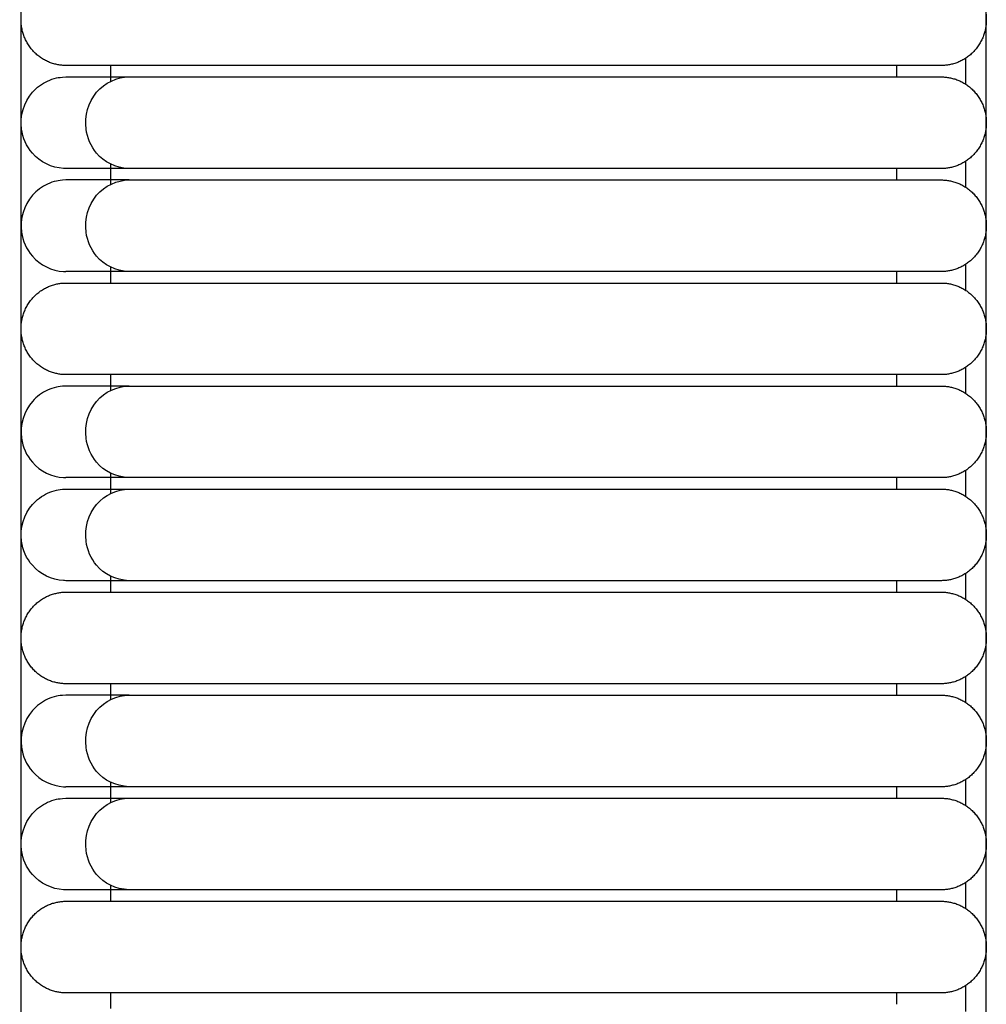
# Model space of a CAD drawing. Header units: millimetres. Extents: x -31695 to -19845, y -5614 to 7253.
# Tile 354 of 432: x -25814 to -25771, y 5187 to 5231. Entities that reach past the tile are written whole.
import ezdxf

# ---------------------------------------------------------------- set-up
doc = ezdxf.new("R2010")
doc.units = ezdxf.units.MM
doc.layers.add('2d', color=7, linetype='Continuous', true_color=0x000000)

msp = doc.modelspace()

# ---------------------------------------------------------------- linework, layer by layer
at = {"layer": '2d', "linetype": 'Continuous', "lineweight": -3}
for points, degree in [([(-25813.959, 4677.247), (-25813.959, 5052.785), (-25813.959, 5428.322)], 2), ([(-25771.146, 4697.546), (-25771.146, 5052.785), (-25771.146, 5408.023)], 2), ([(-25772.072, 5229.196), (-25772.072, 5228.817), (-25772.072, 5228.438), (-25772.072, 5228.059)], 3), ([(-25809.977, 5228.181), (-25809.977, 5228.531), (-25809.977, 5228.881)], 2), ([(-25780.107, 5228.881), (-25788.838, 5228.881), (-25797.57, 5228.881)], 2), ([(-25775.129, 5228.881), (-25775.129, 5228.628), (-25775.129, 5228.374)], 2), ([(-25797.57, 5228.374), (-25788.838, 5228.374), (-25780.107, 5228.374)], 2), ([(-25772.072, 5224.629), (-25772.072, 5224.25), (-25772.072, 5223.871), (-25772.072, 5223.492)], 3), ([(-25811.974, 5224.314), (-25812.009, 5224.315), (-25812.043, 5224.316), (-25812.077, 5224.317)], 3), ([(-25811.967, 5224.314), (-25811.967, 5224.314), (-25811.967, 5224.314), (-25811.967, 5224.314)], 3), ([(-25811.676, 5224.314), (-25811.864, 5224.314), (-25811.962, 5224.314), (-25811.967, 5224.314)], 3), ([(-25809.977, 5223.614), (-25809.977, 5224.06), (-25809.977, 5224.506)], 2), ([(-25797.57, 5224.314), (-25798.436, 5224.314), (-25799.306, 5224.314), (-25800.158, 5224.314)], 3), ([(-25780.107, 5224.314), (-25788.838, 5224.314), (-25797.57, 5224.314)], 2), ([(-25775.129, 5224.314), (-25775.129, 5224.06), (-25775.129, 5223.807)], 2), ([(-25797.57, 5223.807), (-25788.838, 5223.807), (-25780.107, 5223.807)], 2), ([(-25809.977, 5219.239), (-25809.977, 5219.589), (-25809.977, 5219.939)], 2), ([(-25772.072, 5220.062), (-25772.072, 5219.683), (-25772.072, 5219.304), (-25772.072, 5218.924)], 3), ([(-25812.077, 5219.75), (-25812.043, 5219.749), (-25812.009, 5219.748), (-25811.974, 5219.747)], 3), ([(-25811.676, 5219.747), (-25811.864, 5219.747), (-25811.962, 5219.747), (-25811.967, 5219.747)], 3), ([(-25780.107, 5219.747), (-25788.838, 5219.747), (-25797.57, 5219.747)], 2), ([(-25775.129, 5219.747), (-25775.129, 5219.493), (-25775.129, 5219.239)], 2), ([(-25797.57, 5219.239), (-25788.838, 5219.239), (-25780.107, 5219.239)], 2), ([(-25772.072, 5215.494), (-25772.072, 5215.115), (-25772.072, 5214.736), (-25772.072, 5214.357)], 3), ([(-25809.977, 5214.479), (-25809.977, 5214.829), (-25809.977, 5215.179)], 2), ([(-25780.107, 5215.179), (-25788.838, 5215.179), (-25797.57, 5215.179)], 2), ([(-25775.129, 5215.179), (-25775.129, 5214.926), (-25775.129, 5214.672)], 2), ([(-25797.57, 5214.672), (-25788.838, 5214.672), (-25780.107, 5214.672)], 2), ([(-25812.077, 5210.615), (-25812.043, 5210.614), (-25812.009, 5210.613), (-25811.974, 5210.612)], 3), ([(-25811.676, 5210.612), (-25811.864, 5210.612), (-25811.962, 5210.612), (-25811.967, 5210.612)], 3), ([(-25809.977, 5209.912), (-25809.977, 5210.358), (-25809.977, 5210.804)], 2), ([(-25780.107, 5210.612), (-25788.838, 5210.612), (-25797.57, 5210.612)], 2), ([(-25775.129, 5210.612), (-25775.129, 5210.358), (-25775.129, 5210.105)], 2), ([(-25772.072, 5210.927), (-25772.072, 5210.548), (-25772.072, 5210.169), (-25772.072, 5209.79)], 3), ([(-25797.57, 5210.105), (-25788.838, 5210.105), (-25780.107, 5210.105)], 2), ([(-25772.072, 5206.36), (-25772.072, 5205.981), (-25772.072, 5205.602), (-25772.072, 5205.222)], 3), ([(-25811.974, 5206.045), (-25812.009, 5206.046), (-25812.043, 5206.047), (-25812.077, 5206.048)], 3), ([(-25811.676, 5206.045), (-25811.864, 5206.045), (-25811.962, 5206.045), (-25811.967, 5206.045)], 3), ([(-25809.977, 5205.537), (-25809.977, 5205.887), (-25809.977, 5206.237)], 2), ([(-25797.57, 5206.045), (-25798.436, 5206.045), (-25799.306, 5206.045), (-25800.158, 5206.045)], 3), ([(-25780.107, 5206.045), (-25788.838, 5206.045), (-25797.57, 5206.045)], 2), ([(-25775.129, 5206.045), (-25775.129, 5205.791), (-25775.129, 5205.537)], 2), ([(-25797.57, 5205.537), (-25788.838, 5205.537), (-25780.107, 5205.537)], 2), ([(-25809.977, 5200.777), (-25809.977, 5201.127), (-25809.977, 5201.477)], 2), ([(-25780.107, 5201.477), (-25788.838, 5201.477), (-25797.57, 5201.477)], 2), ([(-25775.129, 5201.477), (-25775.129, 5201.224), (-25775.129, 5200.97)], 2), ([(-25772.072, 5201.792), (-25772.072, 5201.413), (-25772.072, 5201.034), (-25772.072, 5200.655)], 3), ([(-25797.57, 5200.97), (-25788.838, 5200.97), (-25780.107, 5200.97)], 2), ([(-25809.977, 5196.21), (-25809.977, 5196.656), (-25809.977, 5197.102)], 2), ([(-25772.072, 5197.225), (-25772.072, 5196.846), (-25772.072, 5196.467), (-25772.072, 5196.088)], 3), ([(-25812.077, 5196.913), (-25812.043, 5196.912), (-25812.009, 5196.911), (-25811.974, 5196.91)], 3), ([(-25811.676, 5196.91), (-25811.864, 5196.91), (-25811.962, 5196.91), (-25811.967, 5196.91)], 3), ([(-25797.57, 5196.91), (-25799.174, 5196.91), (-25800.791, 5196.91), (-25802.283, 5196.91)], 3), ([(-25780.107, 5196.91), (-25788.838, 5196.91), (-25797.57, 5196.91)], 2), ([(-25775.129, 5196.91), (-25775.129, 5196.656), (-25775.129, 5196.402)], 2), ([(-25797.57, 5196.402), (-25788.838, 5196.402), (-25780.107, 5196.402)], 2), ([(-25811.974, 5192.343), (-25812.009, 5192.344), (-25812.043, 5192.345), (-25812.077, 5192.346)], 3), ([(-25811.676, 5192.343), (-25811.864, 5192.343), (-25811.962, 5192.343), (-25811.967, 5192.343)], 3), ([(-25809.977, 5191.835), (-25809.977, 5192.185), (-25809.977, 5192.535)], 2), ([(-25797.57, 5192.343), (-25798.436, 5192.343), (-25799.306, 5192.343), (-25800.158, 5192.343)], 3), ([(-25780.107, 5192.343), (-25788.838, 5192.343), (-25797.57, 5192.343)], 2), ([(-25775.129, 5192.343), (-25775.129, 5192.089), (-25775.129, 5191.835)], 2), ([(-25772.072, 5192.657), (-25772.072, 5192.279), (-25772.072, 5191.9), (-25772.072, 5191.52)], 3), ([(-25797.57, 5191.835), (-25788.838, 5191.835), (-25780.107, 5191.835)], 2), ([(-25772.072, 5188.09), (-25772.072, 5187.711), (-25772.072, 5187.332), (-25772.072, 5186.953)], 3), ([(-25809.977, 5187.075), (-25809.977, 5187.425), (-25809.977, 5187.775)], 2), ([(-25780.107, 5187.775), (-25788.838, 5187.775), (-25797.57, 5187.775)], 2), ([(-25775.129, 5187.775), (-25775.129, 5187.522), (-25775.129, 5187.268)], 2)]:
    msp.add_open_spline(points, degree=degree, dxfattribs=at)
for points, weights in [([(-25773.137, 5232.941), (-25771.146, 5232.941), (-25771.146, 5230.911)], [1, 0.707106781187, 1]), ([(-25811.968, 5228.881), (-25813.959, 5228.881), (-25813.959, 5230.911)], [0.999999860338, 0.707106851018, 1]), ([(-25771.146, 5230.911), (-25771.146, 5228.881), (-25773.137, 5228.881)], [1, 0.707106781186, 1]), ([(-25809.161, 5228.881), (-25811.968, 5228.881), (-25811.968, 5228.881)], [0.919067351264, 0.951503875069, 1]), ([(-25773.137, 5228.374), (-25771.146, 5228.374), (-25771.146, 5226.344)], [0.999999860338, 0.707106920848, 0.999999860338]), ([(-25771.146, 5226.344), (-25771.146, 5224.314), (-25773.137, 5224.314)], [0.999999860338, 0.707106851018, 1]), ([(-25773.137, 5223.807), (-25771.146, 5223.807), (-25771.146, 5221.777)], [0.999999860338, 0.707106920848, 0.999999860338]), ([(-25771.146, 5221.777), (-25771.146, 5219.747), (-25773.137, 5219.747)], [0.999999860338, 0.707106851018, 1]), ([(-25813.959, 5217.209), (-25813.959, 5219.239), (-25811.968, 5219.239)], [1, 0.707106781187, 1]), ([(-25811.968, 5219.239), (-25811.968, 5219.239), (-25809.161, 5219.239)], [0.999999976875, 0.951503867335, 0.919067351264]), ([(-25773.137, 5219.239), (-25771.146, 5219.239), (-25771.146, 5217.209)], [0.999999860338, 0.707106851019, 1]), ([(-25811.968, 5215.179), (-25813.959, 5215.179), (-25813.959, 5217.209)], [0.999999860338, 0.707106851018, 1]), ([(-25771.146, 5217.209), (-25771.146, 5215.179), (-25773.137, 5215.179)], [1, 0.707106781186, 1]), ([(-25809.161, 5215.179), (-25811.968, 5215.179), (-25811.968, 5215.179)], [0.919067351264, 0.951503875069, 1]), ([(-25773.137, 5214.672), (-25771.146, 5214.672), (-25771.146, 5212.642)], [0.999999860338, 0.707106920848, 0.999999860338]), ([(-25771.146, 5212.642), (-25771.146, 5210.612), (-25773.137, 5210.612)], [0.999999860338, 0.707106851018, 1]), ([(-25773.137, 5210.105), (-25771.146, 5210.105), (-25771.146, 5208.075)], [0.999999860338, 0.707106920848, 0.999999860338]), ([(-25771.146, 5208.075), (-25771.146, 5206.045), (-25773.137, 5206.045)], [0.999999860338, 0.707106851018, 1]), ([(-25813.959, 5203.507), (-25813.959, 5205.537), (-25811.968, 5205.537)], [0.999999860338, 0.707106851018, 1]), ([(-25811.968, 5205.537), (-25811.968, 5205.537), (-25809.161, 5205.537)], [1, 0.951503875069, 0.919067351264]), ([(-25773.137, 5205.537), (-25771.146, 5205.537), (-25771.146, 5203.507)], [1, 0.707106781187, 1]), ([(-25811.968, 5201.477), (-25813.959, 5201.477), (-25813.959, 5203.507)], [0.999999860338, 0.707106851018, 1]), ([(-25771.146, 5203.507), (-25771.146, 5201.477), (-25773.137, 5201.477)], [1, 0.707106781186, 1]), ([(-25809.161, 5201.477), (-25811.968, 5201.477), (-25811.968, 5201.477)], [0.919067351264, 0.951503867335, 0.999999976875]), ([(-25773.137, 5200.97), (-25771.146, 5200.97), (-25771.146, 5198.94)], [1, 0.707106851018, 0.999999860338]), ([(-25773.137, 5196.402), (-25771.146, 5196.402), (-25771.146, 5194.373)], [0.999999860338, 0.707106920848, 0.999999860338]), ([(-25771.146, 5194.373), (-25771.146, 5192.343), (-25773.137, 5192.343)], [0.999999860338, 0.707106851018, 1]), ([(-25813.959, 5189.805), (-25813.959, 5191.835), (-25811.968, 5191.835)], [0.999999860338, 0.707106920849, 0.999999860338]), ([(-25811.968, 5191.835), (-25811.968, 5191.835), (-25809.161, 5191.835)], [1, 0.951503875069, 0.919067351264]), ([(-25773.137, 5191.835), (-25771.146, 5191.835), (-25771.146, 5189.805)], [1, 0.707106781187, 1]), ([(-25811.968, 5187.775), (-25813.959, 5187.775), (-25813.959, 5189.805)], [1, 0.707106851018, 0.999999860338]), ([(-25771.146, 5189.805), (-25771.146, 5187.775), (-25773.137, 5187.775)], [1, 0.707106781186, 1]), ([(-25809.161, 5187.775), (-25811.968, 5187.775), (-25811.968, 5187.775)], [0.919067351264, 0.951503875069, 1])]:
    msp.add_rational_spline(points, weights, degree=2, dxfattribs=at)
for points, weights, knots in [([(-25797.57, 5228.881), (-25802.519, 5228.881), (-25806.018, 5228.881), (-25808.359, 5228.881), (-25809.161, 5228.881)], [1, 0.853553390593, 0.853553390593, 0.853553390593, 0.919067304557], [20.699849, 20.699849, 20.699849, 21.693962, 21.693962, 22.358871, 22.358871, 22.358871]), ([(-25773.137, 5228.881), (-25773.137, 5228.881), (-25775.179, 5228.881), (-25777.22, 5228.881), (-25780.107, 5228.881)], [0.999999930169, 0.853553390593, 0.853553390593, 0.853553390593, 1], [17.786146, 17.786146, 17.786146, 18.366045, 18.366045, 18.945944, 18.945944, 18.945944]), ([(-25780.107, 5228.374), (-25777.22, 5228.374), (-25775.179, 5228.374), (-25773.137, 5228.374), (-25773.137, 5228.374)], [1, 0.853553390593, 0.853553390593, 0.853553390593, 1], [19.599796, 19.599796, 19.599796, 20.179695, 20.179695, 20.759594, 20.759594, 20.759594]), ([(-25773.137, 5224.314), (-25773.137, 5224.314), (-25775.179, 5224.314), (-25777.22, 5224.314), (-25780.107, 5224.314)], [1, 0.853553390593, 0.853553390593, 0.853553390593, 0.999999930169], [22.64455, 22.64455, 22.64455, 23.224449, 23.224449, 23.804348, 23.804348, 23.804348]), ([(-25780.107, 5223.807), (-25777.22, 5223.807), (-25775.179, 5223.807), (-25773.137, 5223.807), (-25773.137, 5223.807)], [1, 0.853553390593, 0.853553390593, 0.853553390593, 1], [3.998405, 3.998405, 3.998405, 4.578304, 4.578304, 5.158203, 5.158203, 5.158203]), ([(-25773.137, 5219.747), (-25773.137, 5219.747), (-25775.179, 5219.747), (-25777.22, 5219.747), (-25780.107, 5219.747)], [1, 0.853553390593, 0.853553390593, 0.853553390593, 1], [7.043159, 7.043159, 7.043159, 7.623058, 7.623058, 8.202957, 8.202957, 8.202957]), ([(-25809.161, 5219.239), (-25808.359, 5219.239), (-25806.018, 5219.239), (-25802.519, 5219.239), (-25797.57, 5219.239)], [0.919067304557, 0.853553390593, 0.853553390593, 0.853553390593, 1], [11.328464, 11.328464, 11.328464, 11.993374, 11.993374, 12.987487, 12.987487, 12.987487]), ([(-25780.107, 5219.239), (-25777.22, 5219.239), (-25775.179, 5219.239), (-25773.137, 5219.239), (-25773.137, 5219.239)], [1, 0.853553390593, 0.853553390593, 0.853553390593, 0.999999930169], [14.741392, 14.741392, 14.741392, 15.321291, 15.321291, 15.90119, 15.90119, 15.90119]), ([(-25797.57, 5215.179), (-25802.519, 5215.179), (-25806.018, 5215.179), (-25808.359, 5215.179), (-25809.161, 5215.179)], [1, 0.853553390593, 0.853553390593, 0.853553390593, 0.919067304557], [20.699849, 20.699849, 20.699849, 21.693962, 21.693962, 22.358871, 22.358871, 22.358871]), ([(-25773.137, 5215.179), (-25773.137, 5215.179), (-25775.179, 5215.179), (-25777.22, 5215.179), (-25780.107, 5215.179)], [1, 0.853553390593, 0.853553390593, 0.853553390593, 0.999999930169], [17.786146, 17.786146, 17.786146, 18.366045, 18.366045, 18.945944, 18.945944, 18.945944]), ([(-25780.107, 5214.672), (-25777.22, 5214.672), (-25775.179, 5214.672), (-25773.137, 5214.672), (-25773.137, 5214.672)], [1, 0.853553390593, 0.853553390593, 0.853553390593, 1], [3.998405, 3.998405, 3.998405, 4.578304, 4.578304, 5.158203, 5.158203, 5.158203]), ([(-25773.137, 5210.612), (-25773.137, 5210.612), (-25775.179, 5210.612), (-25777.22, 5210.612), (-25780.107, 5210.612)], [1, 0.853553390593, 0.853553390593, 0.853553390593, 0.999999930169], [7.043159, 7.043159, 7.043159, 7.623058, 7.623058, 8.202957, 8.202957, 8.202957]), ([(-25780.107, 5210.105), (-25777.22, 5210.105), (-25775.179, 5210.105), (-25773.137, 5210.105), (-25773.137, 5210.105)], [1, 0.853553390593, 0.853553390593, 0.853553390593, 1], [19.599792, 19.599792, 19.599792, 20.179691, 20.179691, 20.75959, 20.75959, 20.75959]), ([(-25773.137, 5206.045), (-25773.137, 5206.045), (-25775.179, 5206.045), (-25777.22, 5206.045), (-25780.107, 5206.045)], [1, 0.853553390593, 0.853553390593, 0.853553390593, 1], [22.644545, 22.644545, 22.644545, 23.224444, 23.224444, 23.804343, 23.804343, 23.804343]), ([(-25809.161, 5205.537), (-25808.359, 5205.537), (-25806.018, 5205.537), (-25802.519, 5205.537), (-25797.57, 5205.537)], [0.919067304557, 0.853553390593, 0.853553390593, 0.853553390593, 1], [11.328464, 11.328464, 11.328464, 11.993374, 11.993374, 12.987487, 12.987487, 12.987487]), ([(-25780.107, 5205.537), (-25777.22, 5205.537), (-25775.179, 5205.537), (-25773.137, 5205.537), (-25773.137, 5205.537)], [1, 0.853553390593, 0.853553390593, 0.853553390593, 1], [14.741392, 14.741392, 14.741392, 15.321291, 15.321291, 15.90119, 15.90119, 15.90119]), ([(-25797.57, 5201.477), (-25802.519, 5201.477), (-25806.018, 5201.477), (-25808.359, 5201.477), (-25809.161, 5201.477)], [1, 0.853553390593, 0.853553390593, 0.853553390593, 0.919067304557], [20.699849, 20.699849, 20.699849, 21.693962, 21.693962, 22.358871, 22.358871, 22.358871]), ([(-25773.137, 5201.477), (-25773.137, 5201.477), (-25775.179, 5201.477), (-25777.22, 5201.477), (-25780.107, 5201.477)], [0.999999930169, 0.853553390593, 0.853553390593, 0.853553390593, 1], [17.786146, 17.786146, 17.786146, 18.366045, 18.366045, 18.945944, 18.945944, 18.945944]), ([(-25780.107, 5200.97), (-25777.22, 5200.97), (-25775.179, 5200.97), (-25773.137, 5200.97), (-25773.137, 5200.97)], [1, 0.853553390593, 0.853553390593, 0.853553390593, 0.999999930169], [5.598928, 5.598928, 5.598928, 6.178827, 6.178827, 6.758726, 6.758726, 6.758726]), ([(-25771.146, 5198.94), (-25771.146, 5198.099), (-25771.729, 5197.505), (-25772.312, 5196.91), (-25773.137, 5196.91)], [0.999999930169, 0.853553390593, 0.853553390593, 0.853553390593, 1], [8.3295224, 8.3295224, 8.3295224, 8.4952078, 8.4952078, 8.6608932, 8.6608932, 8.6608932]), ([(-25773.137, 5196.91), (-25773.137, 5196.91), (-25775.179, 5196.91), (-25777.22, 5196.91), (-25780.107, 5196.91)], [1, 0.853553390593, 0.853553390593, 0.853553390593, 1], [8.660893, 8.660893, 8.660893, 9.240792, 9.240792, 9.820691, 9.820691, 9.820691]), ([(-25780.107, 5196.402), (-25777.22, 5196.402), (-25775.179, 5196.402), (-25773.137, 5196.402), (-25773.137, 5196.402)], [1, 0.853553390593, 0.853553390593, 0.853553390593, 1], [19.599792, 19.599792, 19.599792, 20.179691, 20.179691, 20.75959, 20.75959, 20.75959]), ([(-25773.137, 5192.343), (-25773.137, 5192.343), (-25775.179, 5192.343), (-25777.22, 5192.343), (-25780.107, 5192.343)], [1, 0.853553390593, 0.853553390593, 0.853553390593, 1], [22.644545, 22.644545, 22.644545, 23.224444, 23.224444, 23.804343, 23.804343, 23.804343]), ([(-25809.161, 5191.835), (-25808.359, 5191.835), (-25806.018, 5191.835), (-25802.519, 5191.835), (-25797.57, 5191.835)], [0.919067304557, 0.853553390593, 0.853553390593, 0.853553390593, 1], [11.328464, 11.328464, 11.328464, 11.993374, 11.993374, 12.987487, 12.987487, 12.987487]), ([(-25780.107, 5191.835), (-25777.22, 5191.835), (-25775.179, 5191.835), (-25773.137, 5191.835), (-25773.137, 5191.835)], [1, 0.853553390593, 0.853553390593, 0.853553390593, 1], [14.741392, 14.741392, 14.741392, 15.321291, 15.321291, 15.90119, 15.90119, 15.90119]), ([(-25797.57, 5187.775), (-25802.519, 5187.775), (-25806.018, 5187.775), (-25808.359, 5187.775), (-25809.161, 5187.775)], [1, 0.853553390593, 0.853553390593, 0.853553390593, 0.919067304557], [20.699849, 20.699849, 20.699849, 21.693962, 21.693962, 22.358871, 22.358871, 22.358871]), ([(-25773.137, 5187.775), (-25773.137, 5187.775), (-25775.179, 5187.775), (-25777.22, 5187.775), (-25780.107, 5187.775)], [1, 0.853553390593, 0.853553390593, 0.853553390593, 1], [17.786146, 17.786146, 17.786146, 18.366045, 18.366045, 18.945944, 18.945944, 18.945944])]:
    msp.add_rational_spline(points, weights, degree=2, knots=knots, dxfattribs=at)
for points, knots in [([(-25812.077, 5224.317), (-25812.601, 5224.346), (-25813.11, 5224.597), (-25813.458, 5224.997), (-25813.717, 5225.295), (-25813.887, 5225.672), (-25813.941, 5226.066), (-25814.019, 5226.645), (-25813.837, 5227.256), (-25813.456, 5227.693), (-25813.27, 5227.907), (-25813.038, 5228.077), (-25812.655, 5228.252), (-25812.521, 5228.297), (-25812.293, 5228.348), (-25812.201, 5228.362), (-25811.968, 5228.374)], [13.4543344, 13.4543344, 13.4543344, 13.4543344, 13.6706015, 13.6706015, 13.6706015, 13.8296988, 13.8296988, 13.8296988, 14.0672674, 14.0672674, 14.0672674, 14.1802135, 14.1802135, 14.2366639, 14.2366639, 14.274262, 14.274262, 14.274262, 14.274262]), ([(-25811.968, 5228.374), (-25811.954, 5228.374), (-25811.857, 5228.374), (-25811.669, 5228.374), (-25811.481, 5228.374), (-25811.204, 5228.374), (-25810.835, 5228.374), (-25810.402, 5228.374), (-25809.844, 5228.374), (-25809.161, 5228.374)], [14.274262, 14.274262, 14.274262, 14.274262, 14.962812, 14.962812, 14.962812, 15.661503, 15.661503, 15.661503, 16.489369, 16.489369, 16.489369, 16.489369]), ([(-25809.176, 5224.314), (-25809.775, 5224.346), (-25810.269, 5224.597), (-25810.607, 5224.997), (-25810.858, 5225.295), (-25811.023, 5225.672), (-25811.075, 5226.066), (-25811.151, 5226.645), (-25810.975, 5227.256), (-25810.605, 5227.693), (-25810.244, 5228.12), (-25809.705, 5228.374), (-25809.161, 5228.374)], [0.0014909, 0.0014909, 0.0014909, 0.0014909, 0.1660925, 0.1660925, 0.1660925, 0.287182, 0.287182, 0.287182, 0.4679963, 0.4679963, 0.4679963, 0.6442032, 0.6442032, 0.6442032, 0.6442032]), ([(-25809.161, 5228.374), (-25809.014, 5228.374), (-25808.823, 5228.374), (-25808.591, 5228.374), (-25807.988, 5228.374), (-25807.125, 5228.374), (-25806.134, 5228.374), (-25805.082, 5228.374), (-25803.775, 5228.374), (-25802.28, 5228.374), (-25800.789, 5228.374), (-25799.173, 5228.374), (-25797.57, 5228.374)], [16.489369, 16.489369, 16.489369, 16.489369, 16.643781, 16.643781, 16.643781, 17.027629, 17.027629, 17.027629, 17.430861, 17.430861, 17.430861, 17.845891, 17.845891, 17.845891, 17.845891]), ([(-25809.169, 5224.314), (-25809.851, 5224.314), (-25810.41, 5224.314), (-25810.843, 5224.314), (-25811.211, 5224.314), (-25811.489, 5224.314), (-25811.676, 5224.314)], [1.601269, 1.601269, 1.601269, 1.601269, 2.483847, 2.483847, 2.483847, 3.228714, 3.228714, 3.228714, 3.228714]), ([(-25797.57, 5224.314), (-25799.174, 5224.314), (-25800.791, 5224.314), (-25802.283, 5224.314), (-25803.779, 5224.314), (-25805.086, 5224.314), (-25806.139, 5224.314), (-25807.131, 5224.314), (-25807.994, 5224.314), (-25808.598, 5224.314), (-25808.83, 5224.314), (-25809.021, 5224.314), (-25809.169, 5224.314)], [0, 0, 0, 0, 0.489921, 0.489921, 0.489921, 0.9659, 0.9659, 0.9659, 1.418993, 1.418993, 1.418993, 1.601269, 1.601269, 1.601269, 1.601269]), ([(-25811.968, 5223.807), (-25812.201, 5223.794), (-25812.293, 5223.781), (-25812.521, 5223.73), (-25812.655, 5223.685), (-25813.038, 5223.509), (-25813.27, 5223.339), (-25813.456, 5223.126), (-25813.837, 5222.689), (-25814.019, 5222.078), (-25813.941, 5221.499), (-25813.887, 5221.104), (-25813.717, 5220.727), (-25813.458, 5220.43), (-25813.11, 5220.029), (-25812.601, 5219.779), (-25812.077, 5219.75)], [2.3144621, 2.3144621, 2.3144621, 2.3144621, 2.3520967, 2.3520967, 2.4086019, 2.4086019, 2.5216577, 2.5216577, 2.5216577, 2.7592043, 2.7592043, 2.7592043, 2.9182869, 2.9182869, 2.9182869, 3.1345339, 3.1345339, 3.1345339, 3.1345339]), ([(-25809.161, 5223.807), (-25809.844, 5223.807), (-25810.402, 5223.807), (-25810.835, 5223.807), (-25811.204, 5223.807), (-25811.481, 5223.807), (-25811.669, 5223.807), (-25811.857, 5223.807), (-25811.954, 5223.807), (-25811.968, 5223.807)], [0, 0, 0, 0, 0.864998, 0.864998, 0.864998, 1.595029, 1.595029, 1.595029, 2.314462, 2.314462, 2.314462, 2.314462]), ([(-25809.169, 5219.747), (-25809.775, 5219.779), (-25810.269, 5220.029), (-25810.607, 5220.43), (-25810.858, 5220.727), (-25811.023, 5221.104), (-25811.075, 5221.499), (-25811.151, 5222.078), (-25810.975, 5222.689), (-25810.605, 5223.126), (-25810.244, 5223.552), (-25809.705, 5223.807), (-25809.161, 5223.807)], [0.0007461, 0.0007461, 0.0007461, 0.0007461, 0.1655384, 0.1655384, 0.1655384, 0.2867683, 0.2867683, 0.2867683, 0.4677921, 0.4677921, 0.4677921, 0.6442032, 0.6442032, 0.6442032, 0.6442032]), ([(-25809.161, 5223.807), (-25809.014, 5223.807), (-25808.823, 5223.807), (-25808.591, 5223.807), (-25807.988, 5223.807), (-25807.125, 5223.807), (-25806.134, 5223.807), (-25805.082, 5223.807), (-25803.775, 5223.807), (-25802.28, 5223.807), (-25800.789, 5223.807), (-25799.173, 5223.807), (-25797.57, 5223.807)], [0.644203, 0.644203, 0.644203, 0.644203, 0.826365, 0.826365, 0.826365, 1.279192, 1.279192, 1.279192, 1.754886, 1.754886, 1.754886, 2.2445, 2.2445, 2.2445, 2.2445]), ([(-25809.169, 5219.747), (-25809.851, 5219.747), (-25810.41, 5219.747), (-25810.843, 5219.747), (-25811.211, 5219.747), (-25811.489, 5219.747), (-25811.676, 5219.747)], [1.601269, 1.601269, 1.601269, 1.601269, 2.483847, 2.483847, 2.483847, 3.228714, 3.228714, 3.228714, 3.228714]), ([(-25797.57, 5219.747), (-25799.174, 5219.747), (-25800.791, 5219.747), (-25802.283, 5219.747), (-25803.779, 5219.747), (-25805.086, 5219.747), (-25806.139, 5219.747), (-25807.131, 5219.747), (-25807.994, 5219.747), (-25808.598, 5219.747), (-25808.83, 5219.747), (-25809.021, 5219.747), (-25809.169, 5219.747)], [0, 0, 0, 0, 0.489921, 0.489921, 0.489921, 0.9659, 0.9659, 0.9659, 1.418993, 1.418993, 1.418993, 1.601269, 1.601269, 1.601269, 1.601269]), ([(-25811.968, 5214.672), (-25812.201, 5214.66), (-25812.293, 5214.646), (-25812.521, 5214.595), (-25812.655, 5214.55), (-25813.038, 5214.375), (-25813.27, 5214.205), (-25813.456, 5213.991), (-25813.837, 5213.554), (-25814.019, 5212.943), (-25813.941, 5212.364), (-25813.887, 5211.97), (-25813.717, 5211.593), (-25813.458, 5211.295), (-25813.11, 5210.895), (-25812.601, 5210.644), (-25812.077, 5210.615)], [2.3144621, 2.3144621, 2.3144621, 2.3144621, 2.3522373, 2.3522373, 2.4089536, 2.4089536, 2.5224317, 2.5224317, 2.5224317, 2.7598838, 2.7598838, 2.7598838, 2.9189031, 2.9189031, 2.9189031, 3.135064, 3.135064, 3.135064, 3.135064]), ([(-25809.161, 5214.672), (-25809.844, 5214.672), (-25810.402, 5214.672), (-25810.835, 5214.672), (-25811.204, 5214.672), (-25811.481, 5214.672), (-25811.669, 5214.672), (-25811.857, 5214.672), (-25811.954, 5214.672), (-25811.968, 5214.672)], [0, 0, 0, 0, 0.864998, 0.864998, 0.864998, 1.595029, 1.595029, 1.595029, 2.314462, 2.314462, 2.314462, 2.314462]), ([(-25809.169, 5210.612), (-25809.775, 5210.644), (-25810.269, 5210.895), (-25810.607, 5211.295), (-25810.858, 5211.593), (-25811.023, 5211.97), (-25811.075, 5212.364), (-25811.151, 5212.943), (-25810.975, 5213.554), (-25810.605, 5213.991), (-25810.244, 5214.418), (-25809.705, 5214.672), (-25809.161, 5214.672)], [0.0007461, 0.0007461, 0.0007461, 0.0007461, 0.1655384, 0.1655384, 0.1655384, 0.2867683, 0.2867683, 0.2867683, 0.4677921, 0.4677921, 0.4677921, 0.6442032, 0.6442032, 0.6442032, 0.6442032]), ([(-25809.161, 5214.672), (-25809.014, 5214.672), (-25808.823, 5214.672), (-25808.591, 5214.672), (-25807.988, 5214.672), (-25807.125, 5214.672), (-25806.134, 5214.672), (-25805.082, 5214.672), (-25803.775, 5214.672), (-25802.28, 5214.672), (-25800.789, 5214.672), (-25799.173, 5214.672), (-25797.57, 5214.672)], [0.644203, 0.644203, 0.644203, 0.644203, 0.826365, 0.826365, 0.826365, 1.279192, 1.279192, 1.279192, 1.754886, 1.754886, 1.754886, 2.2445, 2.2445, 2.2445, 2.2445]), ([(-25809.169, 5210.612), (-25809.851, 5210.612), (-25810.41, 5210.612), (-25810.843, 5210.612), (-25811.211, 5210.612), (-25811.489, 5210.612), (-25811.676, 5210.612)], [1.601269, 1.601269, 1.601269, 1.601269, 2.483847, 2.483847, 2.483847, 3.228714, 3.228714, 3.228714, 3.228714]), ([(-25797.57, 5210.612), (-25799.174, 5210.612), (-25800.791, 5210.612), (-25802.283, 5210.612), (-25803.779, 5210.612), (-25805.086, 5210.612), (-25806.139, 5210.612), (-25807.131, 5210.612), (-25807.994, 5210.612), (-25808.598, 5210.612), (-25808.83, 5210.612), (-25809.021, 5210.612), (-25809.169, 5210.612)], [0, 0, 0, 0, 0.489921, 0.489921, 0.489921, 0.9659, 0.9659, 0.9659, 1.418993, 1.418993, 1.418993, 1.601269, 1.601269, 1.601269, 1.601269]), ([(-25812.077, 5206.048), (-25812.601, 5206.077), (-25813.11, 5206.327), (-25813.458, 5206.728), (-25813.717, 5207.025), (-25813.887, 5207.402), (-25813.941, 5207.797), (-25814.019, 5208.376), (-25813.837, 5208.987), (-25813.456, 5209.424), (-25813.27, 5209.637), (-25813.038, 5209.807), (-25812.655, 5209.983), (-25812.521, 5210.028), (-25812.293, 5210.078), (-25812.201, 5210.092), (-25811.968, 5210.105)], [13.4536647, 13.4536647, 13.4536647, 13.4536647, 13.6698231, 13.6698231, 13.6698231, 13.8288406, 13.8288406, 13.8288406, 14.0662899, 14.0662899, 14.0662899, 14.1797667, 14.1797667, 14.2364823, 14.2364823, 14.2742571, 14.2742571, 14.2742571, 14.2742571]), ([(-25811.968, 5210.105), (-25811.954, 5210.105), (-25811.857, 5210.105), (-25811.669, 5210.105), (-25811.481, 5210.105), (-25811.204, 5210.105), (-25810.835, 5210.105), (-25810.402, 5210.105), (-25809.844, 5210.105), (-25809.161, 5210.105)], [14.274257, 14.274257, 14.274257, 14.274257, 14.962807, 14.962807, 14.962807, 15.661498, 15.661498, 15.661498, 16.489364, 16.489364, 16.489364, 16.489364]), ([(-25809.169, 5206.045), (-25809.775, 5206.077), (-25810.269, 5206.327), (-25810.607, 5206.728), (-25810.858, 5207.025), (-25811.023, 5207.402), (-25811.075, 5207.797), (-25811.151, 5208.376), (-25810.975, 5208.987), (-25810.605, 5209.424), (-25810.244, 5209.85), (-25809.705, 5210.105), (-25809.161, 5210.105)], [1.6012688, 1.6012688, 1.6012688, 1.6012688, 1.7660611, 1.7660611, 1.7660611, 1.887291, 1.887291, 1.887291, 2.0683148, 2.0683148, 2.0683148, 2.2447259, 2.2447259, 2.2447259, 2.2447259]), ([(-25809.161, 5210.105), (-25809.014, 5210.105), (-25808.823, 5210.105), (-25808.591, 5210.105), (-25807.988, 5210.105), (-25807.125, 5210.105), (-25806.134, 5210.105), (-25805.082, 5210.105), (-25803.775, 5210.105), (-25802.28, 5210.105), (-25800.789, 5210.105), (-25799.173, 5210.105), (-25797.57, 5210.105)], [16.489364, 16.489364, 16.489364, 16.489364, 16.643777, 16.643777, 16.643777, 17.027624, 17.027624, 17.027624, 17.430856, 17.430856, 17.430856, 17.845886, 17.845886, 17.845886, 17.845886]), ([(-25809.169, 5206.045), (-25809.851, 5206.045), (-25810.41, 5206.045), (-25810.843, 5206.045), (-25811.211, 5206.045), (-25811.489, 5206.045), (-25811.676, 5206.045)], [0, 0, 0, 0, 0.882578, 0.882578, 0.882578, 1.627446, 1.627446, 1.627446, 1.627446]), ([(-25797.57, 5206.045), (-25799.174, 5206.045), (-25800.791, 5206.045), (-25802.283, 5206.045), (-25803.779, 5206.045), (-25805.086, 5206.045), (-25806.139, 5206.045), (-25807.131, 5206.045), (-25807.994, 5206.045), (-25808.598, 5206.045), (-25808.83, 5206.045), (-25809.021, 5206.045), (-25809.169, 5206.045)], [0, 0, 0, 0, 0.489921, 0.489921, 0.489921, 0.9659, 0.9659, 0.9659, 1.418992, 1.418992, 1.418992, 1.601269, 1.601269, 1.601269, 1.601269]), ([(-25811.968, 5200.97), (-25812.201, 5200.958), (-25812.293, 5200.944), (-25812.521, 5200.893), (-25812.655, 5200.848), (-25813.038, 5200.673), (-25813.27, 5200.503), (-25813.456, 5200.289), (-25813.837, 5199.852), (-25814.019, 5199.241), (-25813.941, 5198.662), (-25813.887, 5198.268), (-25813.717, 5197.891), (-25813.458, 5197.593), (-25813.11, 5197.193), (-25812.601, 5196.942), (-25812.077, 5196.913)], [2.3144621, 2.3144621, 2.3144621, 2.3144621, 2.3521039, 2.3521039, 2.4086198, 2.4086198, 2.521697, 2.521697, 2.521697, 2.7592388, 2.7592388, 2.7592388, 2.9183181, 2.9183181, 2.9183181, 3.1345607, 3.1345607, 3.1345607, 3.1345607]), ([(-25809.161, 5200.97), (-25809.844, 5200.97), (-25810.402, 5200.97), (-25810.835, 5200.97), (-25811.204, 5200.97), (-25811.481, 5200.97), (-25811.669, 5200.97), (-25811.857, 5200.97), (-25811.954, 5200.97), (-25811.968, 5200.97)], [0, 0, 0, 0, 0.864998, 0.864998, 0.864998, 1.595029, 1.595029, 1.595029, 2.314462, 2.314462, 2.314462, 2.314462]), ([(-25809.169, 5196.91), (-25809.775, 5196.942), (-25810.269, 5197.193), (-25810.607, 5197.593), (-25810.858, 5197.891), (-25811.023, 5198.268), (-25811.075, 5198.662), (-25811.151, 5199.241), (-25810.975, 5199.852), (-25810.605, 5200.289), (-25810.244, 5200.716), (-25809.705, 5200.97), (-25809.161, 5200.97)], [1.6012688, 1.6012688, 1.6012688, 1.6012688, 1.7660611, 1.7660611, 1.7660611, 1.887291, 1.887291, 1.887291, 2.0683148, 2.0683148, 2.0683148, 2.2447259, 2.2447259, 2.2447259, 2.2447259]), ([(-25809.161, 5200.97), (-25809.014, 5200.97), (-25808.823, 5200.97), (-25808.591, 5200.97), (-25807.988, 5200.97), (-25807.125, 5200.97), (-25806.134, 5200.97), (-25805.082, 5200.97), (-25803.775, 5200.97), (-25802.28, 5200.97), (-25800.789, 5200.97), (-25799.173, 5200.97), (-25797.57, 5200.97)], [2.244726, 2.244726, 2.244726, 2.244726, 2.426888, 2.426888, 2.426888, 2.879715, 2.879715, 2.879715, 3.355409, 3.355409, 3.355409, 3.845023, 3.845023, 3.845023, 3.845023]), ([(-25809.169, 5196.91), (-25809.851, 5196.91), (-25810.41, 5196.91), (-25810.843, 5196.91), (-25811.211, 5196.91), (-25811.489, 5196.91), (-25811.676, 5196.91)], [0, 0, 0, 0, 0.882578, 0.882578, 0.882578, 1.627446, 1.627446, 1.627446, 1.627446]), ([(-25802.283, 5196.91), (-25803.779, 5196.91), (-25805.086, 5196.91), (-25806.139, 5196.91), (-25807.131, 5196.91), (-25807.994, 5196.91), (-25808.598, 5196.91), (-25808.83, 5196.91), (-25809.021, 5196.91), (-25809.169, 5196.91)], [0.489921, 0.489921, 0.489921, 0.489921, 0.9659, 0.9659, 0.9659, 1.418992, 1.418992, 1.418992, 1.601269, 1.601269, 1.601269, 1.601269]), ([(-25812.077, 5192.346), (-25812.601, 5192.375), (-25813.11, 5192.625), (-25813.458, 5193.026), (-25813.717, 5193.323), (-25813.887, 5193.7), (-25813.941, 5194.095), (-25814.019, 5194.674), (-25813.837, 5195.285), (-25813.456, 5195.722), (-25813.27, 5195.935), (-25813.038, 5196.105), (-25812.655, 5196.28), (-25812.521, 5196.326), (-25812.293, 5196.376), (-25812.201, 5196.39), (-25811.968, 5196.402)], [13.4536647, 13.4536647, 13.4536647, 13.4536647, 13.6698231, 13.6698231, 13.6698231, 13.8288406, 13.8288406, 13.8288406, 14.0662899, 14.0662899, 14.0662899, 14.1797667, 14.1797667, 14.2364823, 14.2364823, 14.2742571, 14.2742571, 14.2742571, 14.2742571]), ([(-25811.968, 5196.402), (-25811.954, 5196.402), (-25811.857, 5196.402), (-25811.669, 5196.402), (-25811.481, 5196.402), (-25811.204, 5196.402), (-25810.835, 5196.402), (-25810.402, 5196.402), (-25809.844, 5196.402), (-25809.161, 5196.402)], [14.274257, 14.274257, 14.274257, 14.274257, 14.962807, 14.962807, 14.962807, 15.661498, 15.661498, 15.661498, 16.489364, 16.489364, 16.489364, 16.489364]), ([(-25809.169, 5192.343), (-25809.775, 5192.375), (-25810.269, 5192.625), (-25810.607, 5193.026), (-25810.858, 5193.323), (-25811.023, 5193.7), (-25811.075, 5194.095), (-25811.151, 5194.674), (-25810.975, 5195.285), (-25810.605, 5195.722), (-25810.244, 5196.148), (-25809.705, 5196.402), (-25809.161, 5196.402)], [1.6012688, 1.6012688, 1.6012688, 1.6012688, 1.7660611, 1.7660611, 1.7660611, 1.887291, 1.887291, 1.887291, 2.0683148, 2.0683148, 2.0683148, 2.2447259, 2.2447259, 2.2447259, 2.2447259]), ([(-25809.161, 5196.402), (-25809.014, 5196.402), (-25808.823, 5196.402), (-25808.591, 5196.402), (-25807.988, 5196.402), (-25807.125, 5196.402), (-25806.134, 5196.402), (-25805.082, 5196.402), (-25803.775, 5196.402), (-25802.28, 5196.402), (-25800.789, 5196.402), (-25799.173, 5196.402), (-25797.57, 5196.402)], [16.489364, 16.489364, 16.489364, 16.489364, 16.643777, 16.643777, 16.643777, 17.027624, 17.027624, 17.027624, 17.430856, 17.430856, 17.430856, 17.845886, 17.845886, 17.845886, 17.845886]), ([(-25809.169, 5192.343), (-25809.851, 5192.343), (-25810.41, 5192.343), (-25810.843, 5192.343), (-25811.211, 5192.343), (-25811.489, 5192.343), (-25811.676, 5192.343)], [0, 0, 0, 0, 0.882578, 0.882578, 0.882578, 1.627446, 1.627446, 1.627446, 1.627446]), ([(-25797.57, 5192.343), (-25799.174, 5192.343), (-25800.791, 5192.343), (-25802.283, 5192.343), (-25803.779, 5192.343), (-25805.086, 5192.343), (-25806.139, 5192.343), (-25807.131, 5192.343), (-25807.994, 5192.343), (-25808.598, 5192.343), (-25808.83, 5192.343), (-25809.021, 5192.343), (-25809.169, 5192.343)], [0, 0, 0, 0, 0.489921, 0.489921, 0.489921, 0.9659, 0.9659, 0.9659, 1.418992, 1.418992, 1.418992, 1.601269, 1.601269, 1.601269, 1.601269])]:
    msp.add_open_spline(points, degree=3, knots=knots, dxfattribs=at)

doc.saveas('drawing.dxf')
